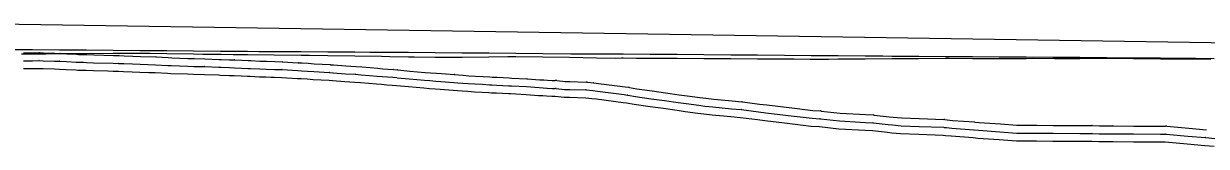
# Model space of a CAD drawing. Extents: x 1625686 to 1640492, y 1161393 to 1175642.
# Drawn here: x 1633893.8 to 1634082.6, y 1175134.4 to 1175154 of the extents above; entities that cross this region are included whole.
import ezdxf

# ---------------------------------------------------------------- set-up
doc = ezdxf.new("R2010")
doc.units = 0
for name, color, linetype in [('Exist Vertical Profile Ground Line', 7, 'Continuous'), ('Prop Vertical Profile Grade', 7, 'Continuous'), ('Scratch_Level_1', 7, 'Continuous'), ('Scratch_Level_3', 7, 'Continuous'), ('Scratch_Level_5', 7, 'Continuous')]:
    doc.layers.add(name, color=color, linetype=linetype)

msp = doc.modelspace()

# ---------------------------------------------------------------- linework, layer by layer
at = {"layer": 'Exist Vertical Profile Ground Line'}
msp.add_lwpolyline([(1633893.45, 1175149.15), (1633894.43, 1175149.16), (1633895.19, 1175149.17), (1633897.3, 1175149.2), (1633899.48, 1175149.21), (1633903.76, 1175149.24), (1633908.05, 1175149.26), (1633912.34, 1175149.28), (1633913.95, 1175149.29), (1633916.63, 1175149.24), (1633920.91, 1175149.15), (1633922.37, 1175149.12), (1633925.33, 1175149.13), (1633927.23, 1175149.09), (1633929.49, 1175149.06), (1633933.78, 1175149.02), (1633938.06, 1175148.98), (1633939.44, 1175148.96), (1633942.35, 1175148.92), (1633946.64, 1175148.85), (1633950.93, 1175148.78), (1633952.25, 1175148.76), (1633955.21, 1175148.71), (1633956.13, 1175148.69), (1633959.5, 1175148.66), (1633963.01, 1175148.62), (1633963.79, 1175148.63), (1633968.07, 1175148.71), (1633971.07, 1175148.77), (1633972.36, 1175148.75), (1633976.65, 1175148.69), (1633980.94, 1175148.62), (1633985.22, 1175148.55), (1633988.34, 1175148.5), (1633989.21, 1175148.51), (1633989.51, 1175148.51), (1633991.6, 1175148.48), (1633993.8, 1175148.48), (1633995.74, 1175148.48), (1633998.09, 1175148.47), (1634002.37, 1175148.45), (1634006.66, 1175148.42), (1634010.95, 1175148.4), (1634015.24, 1175148.38), (1634016.81, 1175148.37), (1634019.31, 1175148.35), (1634022.28, 1175148.35), (1634023.81, 1175148.37), (1634028.1, 1175148.39), (1634032.39, 1175148.42), (1634036.67, 1175148.44), (1634040.96, 1175148.47), (1634041.51, 1175148.47), (1634045.25, 1175148.45), (1634047.5, 1175148.44), (1634049.54, 1175148.44), (1634053.82, 1175148.45), (1634054.99, 1175148.46), (1634058.33, 1175148.43), (1634062.4, 1175148.45), (1634066.69, 1175148.46), (1634067.04, 1175148.46), (1634070.97, 1175148.43), (1634075.26, 1175148.4), (1634079.55, 1175148.37), (1634083.32, 1175148.34)], dxfattribs=at)
at = {"layer": 'Prop Vertical Profile Grade'}
msp.add_line((1633889.31, 1175153.99), (1634239.31, 1175148.59), dxfattribs=at)
at = {"layer": 'Scratch_Level_1'}
for p, q in [((1633895.17, 1175149.33), (1633896.21, 1175149.34)), ((1633896.29, 1175149.34), (1633896.93, 1175149.32)), ((1633899.59, 1175149.23), (1633900.69, 1175149.18)), ((1633903.39, 1175149.07), (1633903.85, 1175149.05)), ((1633895.18, 1175148.08), (1633896.22, 1175148.09)), ((1633896.26, 1175148.09), (1633896.9, 1175148.07)), ((1633899.53, 1175147.98), (1633900.63, 1175147.93)), ((1633903.35, 1175147.82), (1633903.81, 1175147.8)), ((1633920.95, 1175147.18), (1633922.66, 1175147.13)), ((1633920.98, 1175148.43), (1633922.7, 1175148.38)), ((1633922.67, 1175147.13), (1633924.92, 1175147.05)), ((1633922.72, 1175148.38), (1633924.97, 1175148.29)), ((1633927.45, 1175146.95), (1633928.55, 1175146.9)), ((1633927.51, 1175148.2), (1633928.6, 1175148.15)), ((1633935.11, 1175147.9), (1633937.63, 1175147.76)), ((1633946.82, 1175147.15), (1633947.76, 1175147.08)), ((1633935.04, 1175146.65), (1633937.56, 1175146.51)), ((1633946.73, 1175145.91), (1633947.67, 1175145.84)), ((1633952.72, 1175145.43), (1633953.38, 1175145.38)), ((1633952.82, 1175146.67), (1633953.48, 1175146.62)), ((1633959.68, 1175146.09), (1633960.49, 1175146.03)), ((1633960.5, 1175146.03), (1633962.56, 1175145.87)), ((1633959.59, 1175144.84), (1633960.4, 1175144.78)), ((1633960.4, 1175144.78), (1633962.46, 1175144.62)), ((1633983.66, 1175143.41), (1633984.63, 1175143.31)), ((1633983.8, 1175144.66), (1633984.77, 1175144.55))]:
    msp.add_line(p, q, dxfattribs=at)
for points in [[(1633893.78, 1175149.32), (1633894.35, 1175149.32), (1633895.17, 1175149.33)], [(1633896.95, 1175149.32), (1633898.76, 1175149.26), (1633899.56, 1175149.23)], [(1633900.71, 1175149.18), (1633902.21, 1175149.11), (1633902.54, 1175149.09), (1633903.39, 1175149.07)], [(1633903.85, 1175149.05), (1633904.99, 1175149.01), (1633908.12, 1175148.92), (1633908.97, 1175148.9)], [(1633909, 1175148.9), (1633909.82, 1175148.86), (1633911.19, 1175148.81)], [(1633893.78, 1175148.07), (1633894.36, 1175148.07), (1633895.18, 1175148.08)], [(1633896.91, 1175148.07), (1633898.72, 1175148.01), (1633899.52, 1175147.98)], [(1633900.64, 1175147.93), (1633902.15, 1175147.86), (1633902.5, 1175147.84), (1633903.35, 1175147.82)], [(1633903.81, 1175147.8), (1633904.95, 1175147.76), (1633908.09, 1175147.67), (1633908.93, 1175147.65)], [(1633908.95, 1175147.65), (1633909.77, 1175147.61), (1633911.14, 1175147.57)], [(1633911.15, 1175147.57), (1633912.38, 1175147.52), (1633914.82, 1175147.44)], [(1633911.19, 1175148.81), (1633912.43, 1175148.77), (1633914.86, 1175148.69)], [(1633914.85, 1175147.44), (1633916.81, 1175147.32), (1633917.35, 1175147.3), (1633919.97, 1175147.2), (1633920.95, 1175147.18)], [(1633914.92, 1175148.68), (1633916.87, 1175148.57), (1633917.41, 1175148.55), (1633920.01, 1175148.45), (1633920.98, 1175148.43)], [(1633924.93, 1175147.04), (1633925.25, 1175147.03), (1633926.62, 1175146.97), (1633927.43, 1175146.95)], [(1633924.98, 1175148.29), (1633925.31, 1175148.28), (1633926.66, 1175148.22), (1633927.47, 1175148.2)], [(1633928.61, 1175148.15), (1633929.6, 1175148.11), (1633930.03, 1175148.09), (1633931.51, 1175148.03), (1633932.53, 1175148)], [(1633932.55, 1175148), (1633933.87, 1175147.94), (1633935.07, 1175147.9)], [(1633937.65, 1175147.76), (1633938.22, 1175147.72), (1633939.19, 1175147.66)], [(1633939.2, 1175147.66), (1633940.17, 1175147.6), (1633942.69, 1175147.45)], [(1633942.74, 1175147.44), (1633943.27, 1175147.4), (1633945.23, 1175147.26), (1633946.8, 1175147.16)], [(1633947.79, 1175147.08), (1633949.08, 1175146.97), (1633950.31, 1175146.87)], [(1633928.55, 1175146.9), (1633929.55, 1175146.86), (1633929.98, 1175146.84), (1633931.46, 1175146.78), (1633932.49, 1175146.75)], [(1633932.5, 1175146.75), (1633933.82, 1175146.7), (1633935.02, 1175146.65)], [(1633937.57, 1175146.51), (1633938.14, 1175146.47), (1633939.11, 1175146.41)], [(1633939.12, 1175146.41), (1633940.09, 1175146.35), (1633942.61, 1175146.2)], [(1633942.64, 1175146.2), (1633943.17, 1175146.15), (1633945.14, 1175146.01), (1633946.72, 1175145.91)], [(1633947.68, 1175145.84), (1633948.97, 1175145.73), (1633950.2, 1175145.63)], [(1633950.21, 1175145.63), (1633951.03, 1175145.56), (1633951.86, 1175145.49), (1633952.71, 1175145.43)], [(1633950.31, 1175146.87), (1633951.13, 1175146.8), (1633951.95, 1175146.73), (1633952.8, 1175146.68)], [(1633953.41, 1175145.37), (1633955.33, 1175145.19), (1633957.76, 1175144.98), (1633958.65, 1175144.91), (1633959.59, 1175144.84)], [(1633953.53, 1175146.62), (1633955.44, 1175146.43), (1633957.87, 1175146.22), (1633958.75, 1175146.15), (1633959.68, 1175146.09)], [(1633962.59, 1175145.87), (1633963.22, 1175145.81), (1633963.96, 1175145.75), (1633964.83, 1175145.69), (1633965.89, 1175145.63), (1633967.12, 1175145.56), (1633968.22, 1175145.49), (1633968.59, 1175145.47), (1633969.4, 1175145.43), (1633971.29, 1175145.34)], [(1633971.3, 1175145.33), (1633971.71, 1175145.31), (1633974.11, 1175145.2)], [(1633974.18, 1175145.2), (1633976.18, 1175145.05), (1633976.83, 1175145), (1633977.41, 1175144.96)], [(1633962.48, 1175144.62), (1633963.12, 1175144.56), (1633963.88, 1175144.51), (1633964.75, 1175144.45), (1633965.81, 1175144.38), (1633967.04, 1175144.31), (1633968.15, 1175144.24), (1633968.52, 1175144.22), (1633969.34, 1175144.18), (1633971.23, 1175144.09)], [(1633971.23, 1175144.09), (1633971.64, 1175144.07), (1633974.05, 1175143.95)], [(1633974.08, 1175143.95), (1633976.09, 1175143.8), (1633976.74, 1175143.75), (1633977.32, 1175143.71)], [(1633977.33, 1175143.71), (1633978.12, 1175143.65), (1633978.63, 1175143.66)], [(1633977.42, 1175144.96), (1633978.16, 1175144.9), (1633978.61, 1175144.91)], [(1633978.78, 1175143.65), (1633980.14, 1175143.51), (1633980.97, 1175143.49), (1633983.55, 1175143.42)], [(1633978.91, 1175144.9), (1633980.23, 1175144.76), (1633981, 1175144.74), (1633983.59, 1175144.67)], [(1633984.65, 1175143.3), (1633985.38, 1175143.21), (1633989.67, 1175142.66), (1633990.17, 1175142.59)], [(1633984.81, 1175144.54), (1633985.54, 1175144.45), (1633989.83, 1175143.9), (1633990.33, 1175143.83)], [(1633990.48, 1175143.81), (1633991.66, 1175143.59), (1633994.14, 1175143.25), (1633996.26, 1175142.96)], [(1633990.25, 1175142.58), (1633991.46, 1175142.35), (1633993.97, 1175142.01), (1633996.09, 1175141.73)], [(1633996.1, 1175141.72), (1633998.26, 1175141.42), (1633999.57, 1175141.23), (1634001.57, 1175140.97), (1634002.53, 1175140.85), (1634003.83, 1175140.7), (1634006.78, 1175140.42), (1634008.32, 1175140.28)], [(1633996.27, 1175142.96), (1633998.44, 1175142.65), (1633999.73, 1175142.47), (1634001.73, 1175142.21), (1634002.68, 1175142.09), (1634003.97, 1175141.94), (1634006.89, 1175141.67), (1634008.44, 1175141.53)], [(1634008.52, 1175141.52), (1634011.26, 1175141.17), (1634012.43, 1175141.02), (1634015.53, 1175140.65), (1634015.98, 1175140.6)], [(1634008.37, 1175140.28), (1634011.11, 1175139.93), (1634012.28, 1175139.78), (1634015.38, 1175139.41), (1634015.83, 1175139.36)], [(1634015.99, 1175140.6), (1634019.75, 1175140.14), (1634020.98, 1175140.06)], [(1634021.11, 1175140.05), (1634024.13, 1175139.71), (1634028.23, 1175139.48), (1634029.41, 1175139.42)], [(1634029.56, 1175139.41), (1634031.95, 1175139.14), (1634032.62, 1175139.07), (1634033.96, 1175138.95), (1634036.77, 1175138.84), (1634040.67, 1175138.7)], [(1634015.84, 1175139.36), (1634019.64, 1175138.89), (1634020.9, 1175138.81)], [(1634020.97, 1175138.81), (1634024.02, 1175138.46), (1634028.17, 1175138.23), (1634029.34, 1175138.17)], [(1634029.42, 1175138.16), (1634031.82, 1175137.89), (1634032.51, 1175137.83), (1634033.88, 1175137.7), (1634036.72, 1175137.59), (1634040.62, 1175137.45)], [(1634040.83, 1175138.69), (1634041.21, 1175138.65), (1634042.05, 1175138.56), (1634045.56, 1175138.3)], [(1634045.61, 1175138.29), (1634046.33, 1175138.22), (1634049.71, 1175137.98), (1634052.36, 1175137.79), (1634053.84, 1175137.78), (1634055.14, 1175137.78)], [(1634055.17, 1175137.78), (1634055.51, 1175137.77), (1634058.12, 1175137.76), (1634062.41, 1175137.73), (1634064.31, 1175137.72)], [(1634064.42, 1175137.72), (1634065.51, 1175137.67), (1634066.67, 1175137.67), (1634067.68, 1175137.68)], [(1634067.71, 1175137.68), (1634070.99, 1175137.66), (1634075.27, 1175137.63), (1634076.06, 1175137.63)], [(1634076.26, 1175137.62), (1634079.77, 1175137.31), (1634082.59, 1175137.06)], [(1634040.71, 1175137.44), (1634041.09, 1175137.4), (1634041.94, 1175137.32), (1634045.47, 1175137.05)], [(1634045.49, 1175137.05), (1634046.23, 1175136.98), (1634049.62, 1175136.73), (1634052.31, 1175136.54), (1634053.83, 1175136.53), (1634055.13, 1175136.53)], [(1634055.15, 1175136.53), (1634055.49, 1175136.52), (1634058.12, 1175136.51), (1634062.4, 1175136.48), (1634064.31, 1175136.47)], [(1634064.36, 1175136.47), (1634065.48, 1175136.42), (1634066.68, 1175136.42), (1634067.69, 1175136.43)], [(1634067.71, 1175136.43), (1634070.98, 1175136.41), (1634075.27, 1175136.38), (1634076.05, 1175136.38)], [(1634076.15, 1175136.37), (1634079.66, 1175136.06), (1634082.48, 1175135.82)], [(1634082.5, 1175135.81), (1634083.97, 1175135.66), (1634088.27, 1175135.21), (1634092.52, 1175134.83), (1634094.67, 1175134.64), (1634096.68, 1175134.67), (1634099.49, 1175134.7)]]:
    msp.add_lwpolyline(points, dxfattribs=at)
for centre, radius, start, end in [((1633893.78, 1175146.82), 2.5, 89.9649, 90.1363), ((1633895.19, 1175146.83), 2.5, 90.4007, 90.4214), ((1633896.23, 1175146.84), 2.5, 88.6188, 90.4007), ((1633896.87, 1175146.82), 2.5, 88.067, 88.6188), ((1633899.48, 1175146.74), 2.5, 87.4145, 88.1466), ((1633900.58, 1175146.69), 2.5, 87.0713, 87.4145), ((1633903.3, 1175146.57), 2.5, 88.0509, 88.1262), ((1633903.76, 1175146.55), 2.5, 87.9622, 88.0509), ((1633908.9, 1175146.4), 2.5, 87.6033, 88.384), ((1633893.78, 1175146.82), 1.25, 89.9649, 90.1363), ((1633895.19, 1175146.83), 1.25, 90.4007, 90.4214), ((1633896.23, 1175146.84), 1.25, 88.6188, 90.4007), ((1633896.87, 1175146.82), 1.25, 88.067, 88.6188), ((1633899.48, 1175146.74), 1.25, 87.4145, 88.1466), ((1633900.58, 1175146.69), 1.25, 87.0713, 87.4145), ((1633903.3, 1175146.57), 1.25, 88.0509, 88.1262), ((1633903.76, 1175146.55), 1.25, 87.9622, 88.0509), ((1633908.9, 1175146.4), 1.25, 87.6033, 88.384), ((1633911.1, 1175146.32), 1.25, 87.9354, 88.0572), ((1633911.1, 1175146.32), 2.5, 87.9354, 88.0572), ((1633914.78, 1175146.19), 1.25, 86.6935, 88.0488), ((1633914.78, 1175146.19), 2.5, 86.6935, 88.0488), ((1633920.91, 1175145.93), 1.25, 88.4192, 88.5319), ((1633920.91, 1175145.93), 2.5, 88.4192, 88.5319), ((1633922.63, 1175145.88), 1.25, 87.7899, 88.4192), ((1633922.63, 1175145.88), 2.5, 87.7899, 88.4192), ((1633924.88, 1175145.8), 1.25, 87.5644, 87.7899), ((1633924.88, 1175145.8), 2.5, 87.5644, 87.7899), ((1633927.4, 1175145.7), 1.25, 87.5677, 88.4756), ((1633927.4, 1175145.7), 2.5, 87.5677, 88.4756), ((1633928.49, 1175145.66), 2.5, 87.3745, 87.5677), ((1633932.45, 1175145.5), 2.5, 87.7552, 88.2076), ((1633934.97, 1175145.4), 2.5, 86.8741, 87.7623), ((1633937.49, 1175145.26), 2.5, 86.4843, 86.8741), ((1633939.03, 1175145.17), 2.5, 86.2052, 86.4914), ((1633942.54, 1175144.95), 2.5, 85.2384, 86.5564), ((1633946.64, 1175144.66), 2.5, 85.7693, 86.3738), ((1633947.58, 1175144.59), 2.5, 85.2024, 85.7693), ((1633928.49, 1175145.66), 1.25, 87.3745, 87.5677), ((1633932.45, 1175145.5), 1.25, 87.7552, 88.2076), ((1633934.97, 1175145.4), 1.25, 86.8741, 87.7623), ((1633937.49, 1175145.26), 1.25, 86.4843, 86.8741), ((1633939.03, 1175145.17), 1.25, 86.2052, 86.4914), ((1633942.54, 1175144.95), 1.25, 85.2384, 86.5564), ((1633946.64, 1175144.66), 1.25, 85.7693, 86.3738), ((1633947.58, 1175144.59), 1.25, 85.2024, 85.7693), ((1633950.1, 1175144.38), 1.25, 85.1899, 85.3027), ((1633950.1, 1175144.38), 2.5, 85.1899, 85.3027), ((1633952.62, 1175144.18), 1.25, 85.5413, 85.9913), ((1633952.62, 1175144.18), 2.5, 85.5413, 85.9913), ((1633953.29, 1175144.13), 1.25, 84.4257, 85.5413), ((1633953.29, 1175144.13), 2.5, 84.4257, 85.5413), ((1633959.5, 1175143.6), 2.5, 85.7739, 85.9544), ((1633960.3, 1175143.54), 2.5, 85.561, 85.7739), ((1633962.36, 1175143.38), 2.5, 84.6938, 85.561), ((1633971.17, 1175142.84), 2.5, 87.0525, 87.1566), ((1633973.99, 1175142.7), 2.5, 85.738, 87.2936), ((1633959.5, 1175143.6), 1.25, 85.7739, 85.9544), ((1633960.3, 1175143.54), 1.25, 85.561, 85.7739), ((1633962.36, 1175143.38), 1.25, 84.6938, 85.561), ((1633971.17, 1175142.84), 1.25, 87.0525, 87.1566), ((1633973.99, 1175142.7), 1.25, 85.738, 87.2936), ((1633977.23, 1175142.47), 1.25, 85.6659, 85.9189), ((1633977.23, 1175142.47), 2.5, 85.6659, 85.9189), ((1633978.65, 1175142.41), 2.5, 83.9913, 90.8184), ((1633978.65, 1175142.41), 1.25, 83.9913, 90.8184), ((1633983.52, 1175142.17), 1.25, 83.65, 88.5252), ((1633983.52, 1175142.17), 2.5, 83.65, 88.5252), ((1633984.49, 1175142.06), 1.25, 82.5987, 83.65), ((1633984.49, 1175142.06), 2.5, 82.5987, 83.65), ((1633990.02, 1175141.35), 2.5, 79.3891, 82.7563), ((1633990.02, 1175141.35), 1.25, 79.3891, 82.7563), ((1633995.92, 1175140.49), 1.25, 81.8858, 82.3161), ((1633995.92, 1175140.49), 2.5, 81.8858, 82.3161), ((1634008.21, 1175139.04), 2.5, 82.7806, 84.791), ((1634008.21, 1175139.04), 1.25, 82.7806, 84.791), ((1634015.68, 1175138.12), 2.5, 82.9665, 83.2871), ((1634020.83, 1175137.57), 2.5, 83.4894, 86.5094), ((1634029.28, 1175136.92), 2.5, 83.5811, 86.9663), ((1634015.68, 1175138.12), 1.25, 82.9665, 83.2871), ((1634020.83, 1175137.57), 1.25, 83.4894, 86.5094), ((1634029.28, 1175136.92), 1.25, 83.5811, 86.9663), ((1634040.58, 1175136.2), 2.5, 84.1656, 87.9051), ((1634045.37, 1175135.8), 2.5, 84.4785, 85.6839), ((1634055.13, 1175135.28), 2.5, 89.1143, 89.7009), ((1634064.3, 1175135.22), 2.5, 87.183, 89.716), ((1634067.7, 1175135.18), 2.5, 89.6385, 90.3037), ((1634076.04, 1175135.13), 2.5, 84.9413, 89.693), ((1634040.58, 1175136.2), 1.25, 84.1656, 87.9051), ((1634045.37, 1175135.8), 1.25, 84.4785, 85.6839), ((1634055.13, 1175135.28), 1.25, 89.1143, 89.7009), ((1634064.3, 1175135.22), 1.25, 87.183, 89.716), ((1634067.7, 1175135.18), 1.25, 89.6385, 90.3037), ((1634076.04, 1175135.13), 1.25, 84.9413, 89.693), ((1634082.37, 1175134.57), 1.25, 83.9749, 84.9663), ((1634082.37, 1175134.57), 2.5, 83.9749, 84.9663)]:
    msp.add_arc(centre, radius, start, end, dxfattribs=at)
at = {"layer": 'Scratch_Level_3'}
msp.add_lwpolyline([(1633890.9, 1175149.88), (1633895.19, 1175149.85), (1633899.48, 1175149.82), (1633903.76, 1175149.79), (1633908.05, 1175149.76), (1633912.34, 1175149.73), (1633916.63, 1175149.7), (1633920.91, 1175149.66), (1633925.2, 1175149.62), (1633929.49, 1175149.59), (1633931.31, 1175149.57), (1633933.78, 1175149.56), (1633938.06, 1175149.53), (1633942.35, 1175149.51), (1633946.64, 1175149.48), (1633949.06, 1175149.46), (1633950.93, 1175149.45), (1633955.21, 1175149.42), (1633959.5, 1175149.39), (1633963.79, 1175149.35), (1633968.07, 1175149.32), (1633972.36, 1175149.28), (1633976.65, 1175149.24), (1633981.12, 1175149.2), (1633985.22, 1175149.18), (1633989.51, 1175149.15), (1633993.8, 1175149.12), (1633998.09, 1175149.1), (1634002.37, 1175149.07), (1634006.66, 1175149.04), (1634008.21, 1175149.02), (1634010.95, 1175149), (1634015.24, 1175148.97), (1634019.52, 1175148.93), (1634023.81, 1175148.89), (1634028.1, 1175148.85), (1634030.97, 1175148.83), (1634032.39, 1175148.82), (1634036.67, 1175148.8), (1634040.96, 1175148.77), (1634045.25, 1175148.74), (1634049.54, 1175148.72), (1634053.82, 1175148.69), (1634058.11, 1175148.65), (1634062.4, 1175148.62), (1634065.82, 1175148.59), (1634066.69, 1175148.59), (1634070.97, 1175148.55), (1634075.26, 1175148.51), (1634079.55, 1175148.47), (1634080.87, 1175148.46), (1634083.83, 1175148.44)], dxfattribs=at)
at = {"layer": 'Scratch_Level_5'}
msp.add_lwpolyline([(1633893.78, 1175146.82), (1633894.36, 1175146.82), (1633895.19, 1175146.83), (1633896.23, 1175146.84), (1633896.87, 1175146.82), (1633898.68, 1175146.76), (1633899.48, 1175146.74), (1633900.58, 1175146.69), (1633902.1, 1175146.61), (1633902.45, 1175146.59), (1633903.3, 1175146.57), (1633903.76, 1175146.55), (1633904.91, 1175146.51), (1633907.2, 1175146.45), (1633908.05, 1175146.42), (1633908.9, 1175146.4), (1633909.72, 1175146.36), (1633911.1, 1175146.32), (1633912.34, 1175146.27), (1633913.79, 1175146.22), (1633914.78, 1175146.19), (1633916.74, 1175146.07), (1633917.3, 1175146.05), (1633919.93, 1175145.96), (1633920.91, 1175145.93), (1633922.63, 1175145.88), (1633924.88, 1175145.8), (1633925.2, 1175145.78), (1633926.57, 1175145.72), (1633927.4, 1175145.7), (1633928.49, 1175145.66), (1633929.49, 1175145.61), (1633929.92, 1175145.59), (1633931.42, 1175145.53), (1633932.45, 1175145.5), (1633933.23, 1175145.47), (1633933.78, 1175145.45), (1633934.97, 1175145.4), (1633937.49, 1175145.26), (1633938.06, 1175145.23), (1633939.03, 1175145.17), (1633940.01, 1175145.1), (1633942.54, 1175144.95), (1633943.07, 1175144.91), (1633945.06, 1175144.76), (1633946.64, 1175144.66), (1633947.58, 1175144.59), (1633948.87, 1175144.48), (1633950.1, 1175144.38), (1633950.93, 1175144.31), (1633951.76, 1175144.24), (1633952.62, 1175144.18), (1633953.29, 1175144.13), (1633955.21, 1175143.94), (1633957.66, 1175143.73), (1633958.56, 1175143.66), (1633959.5, 1175143.6), (1633960.3, 1175143.54), (1633962.36, 1175143.38), (1633963.02, 1175143.32), (1633963.79, 1175143.26), (1633964.67, 1175143.2), (1633965.74, 1175143.13), (1633966.97, 1175143.06), (1633968.07, 1175143), (1633968.46, 1175142.97), (1633969.27, 1175142.93), (1633971.17, 1175142.84), (1633971.58, 1175142.82), (1633972.36, 1175142.78), (1633973.99, 1175142.7), (1633975.99, 1175142.55), (1633976.65, 1175142.51), (1633977.23, 1175142.47), (1633978.08, 1175142.4), (1633978.65, 1175142.41), (1633980.06, 1175142.26), (1633980.94, 1175142.24), (1633983.52, 1175142.17), (1633984.49, 1175142.06), (1633985.22, 1175141.97), (1633989.51, 1175141.42), (1633990.02, 1175141.35), (1633991.26, 1175141.12), (1633993.8, 1175140.77), (1633995.92, 1175140.49), (1633998.09, 1175140.18), (1633999.4, 1175139.99), (1634001.42, 1175139.73), (1634002.37, 1175139.61), (1634003.7, 1175139.45), (1634006.66, 1175139.18), (1634008.21, 1175139.04), (1634010.95, 1175138.69), (1634012.13, 1175138.54), (1634015.24, 1175138.17), (1634015.68, 1175138.12), (1634019.52, 1175137.65), (1634020.83, 1175137.57), (1634023.92, 1175137.21), (1634028.1, 1175136.99), (1634029.28, 1175136.92), (1634031.69, 1175136.65), (1634032.39, 1175136.58), (1634033.79, 1175136.45), (1634036.67, 1175136.34), (1634040.58, 1175136.2), (1634040.96, 1175136.16), (1634041.83, 1175136.07), (1634045.37, 1175135.8), (1634046.12, 1175135.73), (1634049.54, 1175135.49), (1634052.26, 1175135.29), (1634053.82, 1175135.28), (1634055.13, 1175135.28), (1634055.48, 1175135.27), (1634058.11, 1175135.26), (1634062.4, 1175135.23), (1634064.3, 1175135.22), (1634065.45, 1175135.17), (1634066.69, 1175135.17), (1634067.7, 1175135.18), (1634070.97, 1175135.16), (1634075.26, 1175135.13), (1634076.04, 1175135.13), (1634079.55, 1175134.82), (1634082.37, 1175134.57), (1634083.83, 1175134.42)], dxfattribs=at)

doc.saveas('drawing.dxf')
